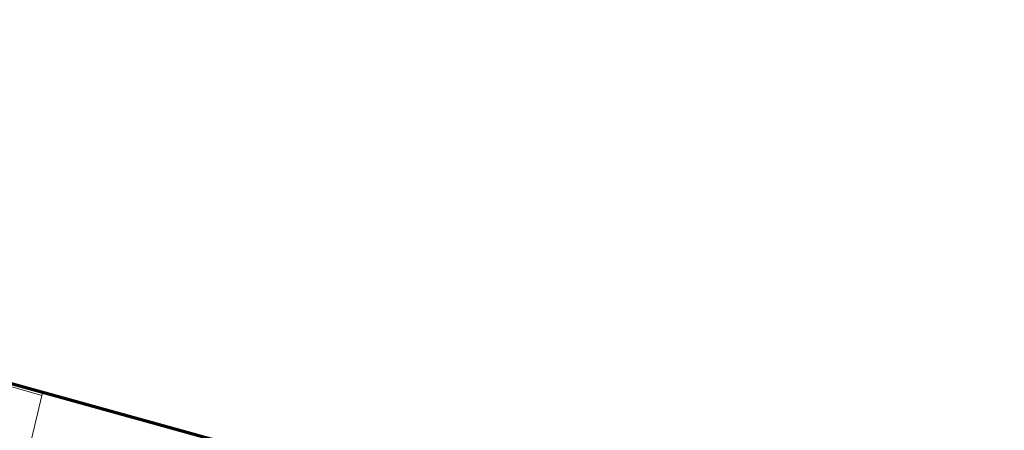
# Model space of a CAD drawing. Extents: x 152558 to 154479, y 462974 to 463683.
# Tile 268 of 638: x 153644 to 153703, y 463506 to 463531. Entities that reach past the tile are written whole.
import ezdxf
from ezdxf.lldxf.tags import DXFTag

# ---------------------------------------------------------------- set-up
doc = ezdxf.new("R2010")
doc.units = 0
doc.header["$LTSCALE"] = 0.2
doc.layers.add('B-RO-KL-DATA_REGGEFIBER OPERATOR BV-G', color=90, linetype='KL-DATA-N', lineweight=18)
doc.layers.add('B-RO-OG-INFO_ORIENTATIEPOLYGOON-GV', color=7, linetype='CONTINUOUS', lineweight=70)
tags = doc.linetypes.add('KL-DATA-N', pattern='A,4,-1,[101,NLCS.SHX,S=0.5,R=0,X=0,Y=0],-1,4,-1,["D",Standard,S=1,R=0,X=-0.25,Y=-0.5],-1.5', length=12.5).pattern_tags.tags
tags[18] = DXFTag(74, 10)

msp = doc.modelspace()

# ---------------------------------------------------------------- linework, layer by layer
at = {"layer": 'B-RO-KL-DATA_REGGEFIBER OPERATOR BV-G', "flags": 128}
for points in [[(153631.441, 463512.288), (153633.389, 463511.717), (153639.415, 463509.951), (153640.553, 463509.873), (153645.272, 463508.521)], [(153645.272, 463508.521), (153645.316, 463508.705)], [(153645.272, 463508.521), (153644.281, 463504.4), (153649.84, 463502.976), (153656.126, 463501.226)]]:
    msp.add_lwpolyline(points, dxfattribs=at)
at = {"layer": 'B-RO-OG-INFO_ORIENTATIEPOLYGOON-GV', "flags": 128}
msp.add_lwpolyline([(152558, 463387), (153001, 463152), (154184, 462974), (154479, 462991), (154348, 463253), (154416, 463495), (154184, 463676), (154096, 463676), (153945, 463663), (153854, 463451), (153015, 463683), (152584, 463595)], close=True, dxfattribs=at)

doc.saveas('drawing.dxf')
